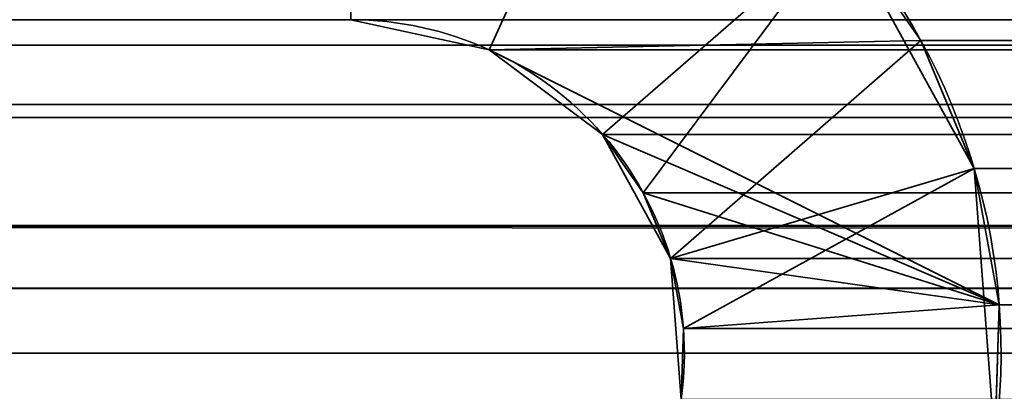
# Model space of a CAD drawing. Header units: millimetres. Extents: x -603 to 3703, y -120 to 193.
# Tile 666 of 938: x 2495.82 to 2500.49, y 14.24 to 16. Entities that reach past the tile are written whole.
import ezdxf

# ---------------------------------------------------------------- set-up
doc = ezdxf.new("R2010")
doc.units = ezdxf.units.MM
doc.layers.add('151', color=7, linetype='Continuous', true_color=0xffffff)

# ---------------------------------------------------------------- blocks, each defined once
blk = doc.blocks.new('UG_SURFACE_003')
at = {"layer": '151', "color": 252, "linetype": 'Continuous', "lineweight": 35}
for points in [[(3702.5001, -35, 2213.0001), (3702.5001, 174.4, 2213.0001), (2297.4999, 174.4, 2213.0001), (2297.4999, -35, 2213.0001)], [(2447.5, -35, 2063), (2447.5, 174.4, 2063), (3552.5, 174.4, 2063), (3552.5, -35, 2063)]]:
    blk.add_3dface(points, dxfattribs=at)
blk = doc.blocks.new('UG_SURFACE_164')
at = {"layer": '151', "color": 252, "linetype": 'Continuous', "lineweight": 35}
for points in [[(2497.39, 16, 2011.1101), (2498.0452, 15.8577, 2010.4547), (2498.6672, 17.2227, 2009.8326), (2497.39, 17.5, 2011.1101)], [(2497.39, 17.5, -7), (2498.6672, 17.2227, -7), (2498.0452, 15.8577, -7), (2497.39, 16, -7)], [(2500.0904, 15.9014, 2008.4097), (2499.7146, 16.4407, 2008.7855), (2498.6672, 17.2227, 2009.8326), (2498.0452, 15.8577, 2010.4547)], [(2498.5824, 15.4566, -7), (2498.0452, 15.8577, -7), (2498.6672, 17.2227, -7), (2499.7146, 16.4407, -7)], [(2499.7146, 16.4407, -7), (2500.3431, 15.2948, -7), (2498.9049, 14.8687, -7), (2498.5824, 15.4566, -7)], [(2499.7146, 16.4407, -7), (2499.7146, 16.4407, 2008.7855), (2500.0904, 15.9014, 2008.4097)], [(2500.0904, 15.9014, 2008.4097), (2500.3431, 15.2948, -7), (2499.7146, 16.4407, -7)], [(2497.39, 16, 2011.1101), (2497.39, 16, -7), (2498.0452, 15.8577, -7), (2498.0452, 15.8577, 2010.4547)], [(2498.0452, 15.8577, 2010.4547), (2500.4616, 14.6483, 2008.0385), (2500.3431, 15.2948, 2008.1568), (2500.0904, 15.9014, 2008.4097)], [(2498.0452, 15.8577, 2010.4547), (2498.0452, 15.8577, -7), (2498.5824, 15.4566, -7), (2498.5824, 15.4566, 2009.9175)], [(2500.4616, 14.6483, 2008.0385), (2498.0452, 15.8577, 2010.4547), (2498.5824, 15.4566, 2009.9175)], [(2500.0904, 15.9014, 2008.4097), (2500.3431, 15.2948, 2008.1568), (2500.3431, 15.2948, -7)], [(2498.5824, 15.4566, -7), (2498.9049, 14.8687, -7), (2498.9049, 14.8687, 2009.5949)], [(2498.9049, 14.8687, 2009.5949), (2498.7752, 15.18, 2009.7246), (2498.5824, 15.4566, -7)], [(2498.7752, 15.18, 2009.7246), (2498.5824, 15.4566, 2009.9175), (2498.5824, 15.4566, -7)], [(2500.4616, 14.6483, 2008.0385), (2498.5824, 15.4566, 2009.9175), (2498.7752, 15.18, 2009.7246)], [(2498.9548, 14.2001, -7), (2498.9049, 14.8687, -7), (2500.3431, 15.2948, -7), (2500.4401, 13.9913, -7)], [(2500.3431, 15.2948, -7), (2500.3431, 15.2948, 2008.1568), (2500.4616, 14.6483, 2008.0385)], [(2500.4616, 14.6483, 2008.0385), (2500.4401, 13.9913, -7), (2500.3431, 15.2948, -7)], [(2498.7752, 15.18, 2009.7246), (2498.9049, 14.8687, 2009.5949), (2500.4616, 14.6483, 2008.0385)], [(2498.9657, 14.5371, 2009.5344), (2498.9049, 14.8687, -7), (2498.9548, 14.2001, -7)], [(2498.9657, 14.5371, 2009.5344), (2498.9049, 14.8687, 2009.5949), (2498.9049, 14.8687, -7)], [(2498.9049, 14.8687, 2009.5949), (2498.9657, 14.5371, 2009.5344), (2500.4616, 14.6483, 2008.0385)], [(2500.4401, 13.9913, 2008.06), (2500.4616, 14.6483, 2008.0385), (2498.9657, 14.5371, 2009.5344), (2498.9548, 14.2001, 2009.5453)], [(2500.4616, 14.6483, 2008.0385), (2500.4401, 13.9913, 2008.06), (2500.4401, 13.9913, -7)], [(2498.9548, 14.2001, -7), (2498.9548, 14.2001, 2009.5453), (2498.9657, 14.5371, 2009.5344)]]:
    blk.add_3dface(points, dxfattribs=at)
blk = doc.blocks.new('UG_SURFACE_165')
at = {"layer": '151', "color": 252, "linetype": 'Continuous', "lineweight": 35}
for points in [[(2497.39, 16, 2011.1101), (2498.0452, 15.8577, 2010.4547), (2498.6672, 17.2227, 2009.8326), (2497.39, 17.5, 2011.1101)], [(2497.39, 17.5, -7), (2498.6672, 17.2227, -7), (2498.0452, 15.8577, -7), (2497.39, 16, -7)], [(2500.0904, 15.9014, 2008.4097), (2499.7146, 16.4407, 2008.7855), (2498.6672, 17.2227, 2009.8326), (2498.0452, 15.8577, 2010.4547)], [(2498.5824, 15.4566, -7), (2498.0452, 15.8577, -7), (2498.6672, 17.2227, -7), (2499.7146, 16.4407, -7)], [(2499.7146, 16.4407, -7), (2500.3431, 15.2948, -7), (2498.9049, 14.8687, -7), (2498.5824, 15.4566, -7)], [(2499.7146, 16.4407, -7), (2499.7146, 16.4407, 2008.7855), (2500.0904, 15.9014, 2008.4097)], [(2500.0904, 15.9014, 2008.4097), (2500.3431, 15.2948, -7), (2499.7146, 16.4407, -7)], [(2497.39, 16, 2011.1101), (2497.39, 16, -7), (2498.0452, 15.8577, -7), (2498.0452, 15.8577, 2010.4547)], [(2498.0452, 15.8577, 2010.4547), (2500.4616, 14.6483, 2008.0385), (2500.3431, 15.2948, 2008.1568), (2500.0904, 15.9014, 2008.4097)], [(2498.0452, 15.8577, 2010.4547), (2498.0452, 15.8577, -7), (2498.5824, 15.4566, -7), (2498.5824, 15.4566, 2009.9175)], [(2500.4616, 14.6483, 2008.0385), (2498.0452, 15.8577, 2010.4547), (2498.5824, 15.4566, 2009.9175)], [(2500.0904, 15.9014, 2008.4097), (2500.3431, 15.2948, 2008.1568), (2500.3431, 15.2948, -7)], [(2498.5824, 15.4566, -7), (2498.9049, 14.8687, -7), (2498.9049, 14.8687, 2009.5949)], [(2498.9049, 14.8687, 2009.5949), (2498.7752, 15.18, 2009.7246), (2498.5824, 15.4566, -7)], [(2498.7752, 15.18, 2009.7246), (2498.5824, 15.4566, 2009.9175), (2498.5824, 15.4566, -7)], [(2500.4616, 14.6483, 2008.0385), (2498.5824, 15.4566, 2009.9175), (2498.7752, 15.18, 2009.7246)], [(2498.9548, 14.2001, -7), (2498.9049, 14.8687, -7), (2500.3431, 15.2948, -7), (2500.4401, 13.9913, -7)], [(2500.3431, 15.2948, -7), (2500.3431, 15.2948, 2008.1568), (2500.4616, 14.6483, 2008.0385)], [(2500.4616, 14.6483, 2008.0385), (2500.4401, 13.9913, -7), (2500.3431, 15.2948, -7)], [(2498.7752, 15.18, 2009.7246), (2498.9049, 14.8687, 2009.5949), (2500.4616, 14.6483, 2008.0385)], [(2498.9657, 14.5371, 2009.5344), (2498.9049, 14.8687, -7), (2498.9548, 14.2001, -7)], [(2498.9657, 14.5371, 2009.5344), (2498.9049, 14.8687, 2009.5949), (2498.9049, 14.8687, -7)], [(2498.9049, 14.8687, 2009.5949), (2498.9657, 14.5371, 2009.5344), (2500.4616, 14.6483, 2008.0385)], [(2500.4401, 13.9913, 2008.06), (2500.4616, 14.6483, 2008.0385), (2498.9657, 14.5371, 2009.5344), (2498.9548, 14.2001, 2009.5453)], [(2500.4616, 14.6483, 2008.0385), (2500.4401, 13.9913, 2008.06), (2500.4401, 13.9913, -7)], [(2498.9548, 14.2001, -7), (2498.9548, 14.2001, 2009.5453), (2498.9657, 14.5371, 2009.5344)]]:
    blk.add_3dface(points, dxfattribs=at)
blk = doc.blocks.new('UG_SURFACE_166')
at = {"layer": '151', "color": 252, "linetype": 'Continuous', "lineweight": 35}
for points in [[(2497.39, 17.5, 2011.1101), (2498.6672, 17.2227, 2009.8326), (2498.0452, 15.8577, 2010.4547), (2497.39, 16, 2011.1101)], [(2498.5824, 15.4566, 2009.9175), (2498.0452, 15.8577, 2010.4547), (2498.6672, 17.2227, 2009.8326), (2499.7146, 16.4407, 2008.7855)], [(3513.098, 16.5979, 2021.5979), (2486.902, 16.5979, 2021.5979), (2486.2344, 15.5987, 2022.2654), (3513.7656, 15.5987, 2022.2654)], [(2498.7752, 15.18, 2009.7246), (2498.5824, 15.4566, 2009.9175), (2499.7146, 16.4407, 2008.7855)], [(2499.7146, 16.4407, 2008.7855), (2500.0904, 15.9014, 2008.4097), (2498.9049, 14.8687, 2009.5949), (2498.7752, 15.18, 2009.7246)], [(2500.0904, 15.9014, 2008.4097), (2499.7146, 16.4407, 2008.7855), (3500.2854, 16.4407, 2008.7855)], [(2500.0904, 15.9014, 2008.4097), (3500.2854, 16.4407, 2008.7855), (3499.9096, 15.9014, 2008.4097)], [(3511.5247, 15.8797, 2020.0245), (2488.4753, 15.8797, 2020.0245), (2489.08, 16, 2019.4199), (3510.92, 16, 2019.4199)], [(3502.61, 16, 2011.1101), (2497.39, 16, 2011.1101), (2498.0452, 15.8577, 2010.4547), (3501.9548, 15.8577, 2010.4547)], [(3512.0373, 15.5372, 2020.5371), (2487.9627, 15.5372, 2020.5371), (2488.4753, 15.8797, 2020.0245), (3511.5247, 15.8797, 2020.0245)], [(3501.9548, 15.8577, 2010.4547), (2498.0452, 15.8577, 2010.4547), (2498.5824, 15.4566, 2009.9175), (3501.4176, 15.4566, 2009.9175)], [(2498.9657, 14.5371, 2009.5344), (2498.9049, 14.8687, 2009.5949), (2500.0904, 15.9014, 2008.4097), (2500.3431, 15.2948, 2008.1568)], [(3499.9096, 15.9014, 2008.4097), (2500.3431, 15.2948, 2008.1568), (2500.0904, 15.9014, 2008.4097)], [(3499.9096, 15.9014, 2008.4097), (3499.6569, 15.2948, 2008.1568), (2500.3431, 15.2948, 2008.1568)], [(3513.9408, 15.0209, 2022.4409), (3513.7656, 15.5987, 2022.2654), (2486.2344, 15.5987, 2022.2654), (2486.0592, 15.0209, 2022.4409)], [(3512.3796, 15.0246, 2020.8797), (2487.6204, 15.0246, 2020.8797), (2487.9627, 15.5372, 2020.5371), (3512.0373, 15.5372, 2020.5371)], [(3501.2248, 15.18, 2009.7246), (2498.5824, 15.4566, 2009.9175), (2498.7752, 15.18, 2009.7246)], [(3501.2248, 15.18, 2009.7246), (3501.4176, 15.4566, 2009.9175), (2498.5824, 15.4566, 2009.9175)], [(2500.3431, 15.2948, 2008.1568), (2500.4616, 14.6483, 2008.0385), (2498.9657, 14.5371, 2009.5344)], [(2500.4616, 14.6483, 2008.0385), (2500.3431, 15.2948, 2008.1568), (3499.6569, 15.2948, 2008.1568)], [(2500.4616, 14.6483, 2008.0385), (3499.6569, 15.2948, 2008.1568), (3499.5384, 14.6483, 2008.0385)], [(2498.7752, 15.18, 2009.7246), (3501.0951, 14.8687, 2009.5949), (3501.2248, 15.18, 2009.7246)], [(2498.7752, 15.18, 2009.7246), (2498.9049, 14.8687, 2009.5949), (3501.0951, 14.8687, 2009.5949)], [(2486.0592, 15.0209, 2022.4409), (2486.0001, 14.42, 2022.5), (3513.9999, 14.42, 2022.5)], [(2486.0592, 15.0209, 2022.4409), (3513.9999, 14.42, 2022.5), (3513.9408, 15.0209, 2022.4409)], [(2487.5305, 14.7282, 2020.9696), (2487.6204, 15.0246, 2020.8797), (3512.3796, 15.0246, 2020.8797), (3512.4695, 14.7282, 2020.9696)], [(3501.0343, 14.5371, 2009.5344), (2498.9049, 14.8687, 2009.5949), (2498.9657, 14.5371, 2009.5344)], [(3501.0343, 14.5371, 2009.5344), (3501.0951, 14.8687, 2009.5949), (2498.9049, 14.8687, 2009.5949)], [(3512.5, 14.42, 2020.9999), (2487.5, 14.42, 2020.9999), (2487.5305, 14.7282, 2020.9696)], [(3512.4695, 14.7282, 2020.9696), (3512.5, 14.42, 2020.9999), (2487.5305, 14.7282, 2020.9696)], [(2498.9548, 14.2001, 2009.5453), (2498.9657, 14.5371, 2009.5344), (2500.4616, 14.6483, 2008.0385), (2500.4401, 13.9913, 2008.06)], [(3499.5384, 14.6483, 2008.0385), (2500.4401, 13.9913, 2008.06), (2500.4616, 14.6483, 2008.0385)], [(3499.5384, 14.6483, 2008.0385), (3499.5599, 13.9913, 2008.06), (2500.4401, 13.9913, 2008.06)], [(2498.9657, 14.5371, 2009.5344), (2498.9548, 14.2001, 2009.5453), (3501.0452, 14.2001, 2009.5453)], [(2498.9657, 14.5371, 2009.5344), (3501.0452, 14.2001, 2009.5453), (3501.0343, 14.5371, 2009.5344)], [(2486.0001, -46.92, 2022.5), (3513.9999, -46.92, 2022.5), (3513.9999, 14.42, 2022.5), (2486.0001, 14.42, 2022.5)], [(2487.5, -46.92, 2020.9999), (2487.5, 14.42, 2020.9999), (3512.5, 14.42, 2020.9999), (3512.5, -46.92, 2020.9999)]]:
    blk.add_3dface(points, dxfattribs=at)

msp = doc.modelspace()

# ---------------------------------------------------------------- linework, layer by layer
at = {"layer": '151', "color": 252, "linetype": 'Continuous', "lineweight": -3, "true_color": 0x939598}
for p, q in [((2489.08, 16, 2019.42), (2497.39, 16, 2011.11)), ((2489.08, 16, 2019.42), (2497.39, 16, 2011.11)), ((3510.92, 16, 2019.42), (2489.08, 16, 2019.42)), ((2489.08, 16, 2019.42), (2497.39, 16, 2011.11)), ((2497.39, 16, -7), (2489.08, 16, -7)), ((2497.39, 16, -7), (2489.08, 16, -7)), ((2497.39, 16, 2011.11), (2497.39, 16, -7)), ((2497.39, 16, 2011.11), (2497.39, 16, -7)), ((3502.61, 16, 2011.11), (2497.39, 16, 2011.11)), ((3514, 14.42, 2022.5), (2486, 14.42, 2022.5)), ((3512.5, 14.42, 2021), (2487.5, 14.42, 2021))]:
    msp.add_line(p, q, dxfattribs=at)
for radius in [3.08, 3.08, 1.58, 1.58]:
    msp.add_arc((2497.39, 14.42, -7), radius, 352, 90, dxfattribs=at)
at = {"layer": '151', "color": 252, "linetype": 'Continuous', "lineweight": -3, "true_color": 0x939598, "extrusion": (-0.707107, -6.12323e-17, -0.707107)}
for major_axis in [(-3.08, 0, 3.08), (-3.08, 0, 3.08), (-3.08, 0, 3.08), (-1.58, 0, 1.58), (-1.58, 0, 1.58), (-1.58, 0, 1.58)]:
    msp.add_ellipse((2497.39, 14.42, 2011.11), major_axis=major_axis, ratio=0.707107, start_param=1.570796, end_param=3.281219, dxfattribs=at)
at = {"layer": '151', "color": 252, "linetype": 'Continuous', "lineweight": -3, "true_color": 0x939598}
for points in [[(2496.837, 13.2666, -7), (2494.3326, 14.6068, -7), (2491.3146, 14.5654, -7), (2488.848, 13.1555, -7)], [(2496.837, 13.2666, 2011.663), (2494.3326, 14.6068, 2014.1674), (2491.3146, 14.5654, 2017.1854), (2488.848, 13.1555, 2019.652)]]:
    msp.add_open_spline(points, degree=3, dxfattribs=at)
msp.add_open_spline([(2496.837, 13.2666, 2011.663), (2495.552, 13.9543, 2012.948), (2494.2007, 14.26, 2014.2993), (2491.4723, 14.2249, 2017.0277), (2490.1213, 13.8833, 2018.3787), (2488.848, 13.1555, 2019.652)], degree=3, knots=[0, 0, 0, 0, 0.5, 0.5, 1, 1, 1, 1], dxfattribs=at)

# ---------------------------------------------------------------- block references
for name in ['UG_SURFACE_003', 'UG_SURFACE_164', 'UG_SURFACE_165', 'UG_SURFACE_166']:
    msp.add_blockref(name, (0, 0), dxfattribs=at)

doc.saveas('drawing.dxf')
